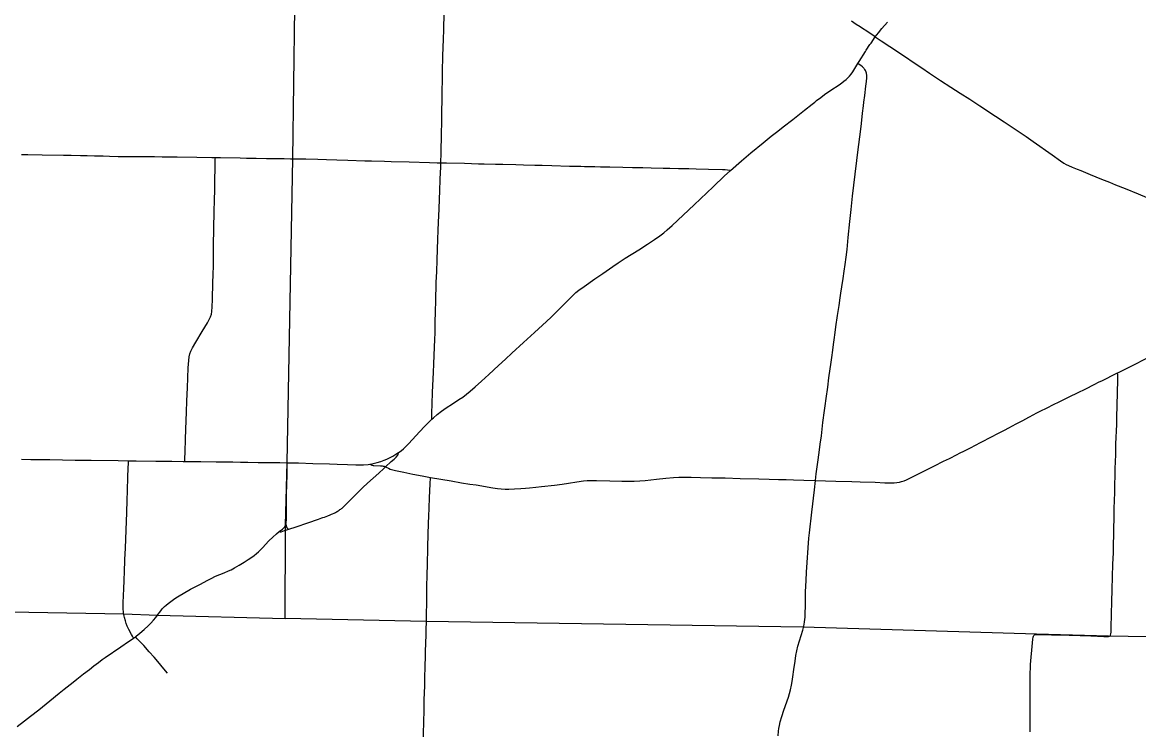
# Model space of a CAD drawing. Extents: x 9078 to 9739, y 4248 to 4966.
# Drawn here: x 9448.2 to 9545.7, y 4637.7 to 4699.7 of the extents above; entities that cross this region are included whole.
import ezdxf

# ---------------------------------------------------------------- set-up
doc = ezdxf.new("R2010")
doc.units = 0
for name, color, linetype in [('GM_X_County_Road', 7, 'Continuous'), ('GM_X_State_Route', 7, 'Continuous'), ('GM_X_Township', 7, 'Continuous'), ('GM_X_Township_Road', 7, 'Continuous'), ('GM_X_US_Route', 7, 'Continuous')]:
    doc.layers.add(name, color=color, linetype=linetype)

msp = doc.modelspace()

# ---------------------------------------------------------------- linework, layer by layer
at = {"layer": 'GM_X_County_Road'}
for points in [[(9522.697, 4698.394), (9523.213, 4698.061), (9523.966, 4697.563), (9525.323, 4696.643), (9526.003, 4696.186), (9526.757, 4695.69), (9527.436, 4695.23), (9528.39, 4694.593), (9529.285, 4694.014), (9530.108, 4693.476), (9530.941, 4692.951), (9531.832, 4692.366), (9533.206, 4691.471), (9533.956, 4690.97), (9534.915, 4690.338), (9535.861, 4689.688), (9536.471, 4689.271), (9538.143, 4688.085), (9538.877, 4687.561), (9539.149, 4687.381), (9539.361, 4687.26), (9539.579, 4687.152), (9539.878, 4687.023), (9540.334, 4686.843), (9540.638, 4686.723), (9540.864, 4686.63), (9541.472, 4686.386), (9542.458, 4685.982), (9543.141, 4685.705), (9543.672, 4685.487), (9544.506, 4685.144), (9545.645, 4684.681), (9546.405, 4684.373)], [(9517.466, 4659.68), (9517.543, 4660.248), (9517.649, 4661.062), (9517.701, 4661.469), (9517.819, 4662.362), (9517.885, 4662.85), (9517.984, 4663.581), (9518.057, 4664.151), (9518.126, 4664.721), (9518.265, 4665.777), (9518.319, 4666.183), (9518.409, 4666.833), (9518.54, 4667.809), (9518.648, 4668.622), (9518.833, 4670.004), (9518.888, 4670.41), (9518.976, 4671.059), (9519.047, 4671.545), (9519.104, 4671.951), (9519.193, 4672.601), (9519.262, 4673.088), (9519.408, 4674.062), (9519.537, 4674.955), (9519.63, 4675.604), (9519.692, 4676.009), (9519.779, 4676.577), (9519.876, 4677.308), (9519.973, 4677.957), (9520.062, 4678.524), (9520.15, 4679.174), (9520.227, 4679.826), (9520.339, 4680.887), (9520.473, 4682.275), (9520.578, 4683.336), (9520.708, 4684.477), (9520.829, 4685.453), (9521.208, 4688.548), (9521.393, 4690.095), (9521.478, 4690.828), (9521.585, 4691.724), (9521.66, 4692.376), (9521.703, 4692.701), (9521.774, 4693.27), (9521.864, 4694.084), (9521.915, 4694.491), (9521.946, 4694.819), (9521.95, 4694.984), (9521.946, 4695.067), (9521.936, 4695.149), (9521.92, 4695.231), (9521.897, 4695.31), (9521.866, 4695.388), (9521.829, 4695.462), (9521.786, 4695.533), (9521.737, 4695.601), (9521.683, 4695.664), (9521.625, 4695.723), (9521.565, 4695.779), (9521.441, 4695.884), (9521.377, 4695.934), (9521.167, 4696.065)], [(9448.118, 4688.127), (9448.692, 4688.118), (9449.922, 4688.106), (9451.808, 4688.068), (9452.464, 4688.066), (9453.283, 4688.044), (9453.857, 4688.038), (9454.512, 4688.019), (9455.249, 4688.005), (9455.823, 4687.987), (9456.56, 4687.962), (9457.708, 4687.951), (9458.692, 4687.952), (9459.102, 4687.952), (9459.758, 4687.938), (9460.414, 4687.929), (9460.988, 4687.922), (9461.725, 4687.909), (9463.446, 4687.884), (9464.757, 4687.866), (9465.06, 4687.862)], [(9465.06, 4687.862), (9465.495, 4687.855), (9467.217, 4687.825), (9467.791, 4687.815), (9468.61, 4687.801), (9469.512, 4687.785), (9470.168, 4687.776), (9471.07, 4687.764), (9471.611, 4687.756)], [(9471.611, 4687.756), (9471.89, 4687.751), (9472.955, 4687.734), (9474.021, 4687.709), (9474.759, 4687.687), (9475.66, 4687.653), (9476.644, 4687.621), (9478.12, 4687.585), (9478.693, 4687.571), (9479.841, 4687.545), (9480.414, 4687.527), (9481.972, 4687.486), (9483.776, 4687.424), (9484.431, 4687.407), (9484.749, 4687.404)], [(9484.749, 4687.404), (9485.251, 4687.398), (9486.808, 4687.355), (9488.037, 4687.324), (9488.529, 4687.313), (9489.513, 4687.291), (9490.169, 4687.276), (9491.316, 4687.242), (9491.972, 4687.224), (9492.956, 4687.201), (9493.612, 4687.188), (9494.432, 4687.158), (9495.989, 4687.117), (9496.481, 4687.106), (9496.972, 4687.097), (9497.3, 4687.09), (9498.201, 4687.068), (9498.693, 4687.056), (9499.513, 4687.04), (9500.66, 4687.013), (9501.479, 4686.999), (9502.38, 4686.983), (9503.117, 4686.971), (9504.183, 4686.938), (9504.757, 4686.926), (9505.495, 4686.915), (9506.397, 4686.894), (9507.053, 4686.872), (9508.119, 4686.853), (9509.348, 4686.827), (9509.595, 4686.818), (9509.801, 4686.794), (9509.956, 4686.749), (9510.037, 4686.725)], [(9543.848, 4669.056), (9543.922, 4669.092), (9544.237, 4669.249), (9545.261, 4669.767), (9546.288, 4670.282), (9546.73, 4670.501), (9547.389, 4670.826), (9547.599, 4670.935), (9547.805, 4671.041), (9548.683, 4671.469), (9549.641, 4671.94), (9550.012, 4672.117), (9550.328, 4672.254), (9550.546, 4672.334), (9550.695, 4672.381)], [(9517.466, 4659.68), (9518.347, 4659.652), (9519.249, 4659.623), (9520.644, 4659.585), (9521.382, 4659.56), (9522.694, 4659.516), (9523.514, 4659.48), (9524.005, 4659.468), (9524.332, 4659.475), (9524.576, 4659.494), (9524.817, 4659.532), (9524.974, 4659.571), (9525.205, 4659.649), (9525.431, 4659.743), (9525.725, 4659.885), (9526.164, 4660.108), (9527.047, 4660.545), (9527.856, 4660.944), (9528.665, 4661.346), (9529.18, 4661.6), (9529.837, 4661.934), (9530.054, 4662.048), (9530.491, 4662.275), (9531.002, 4662.537), (9531.879, 4662.982), (9532.899, 4663.51), (9533.336, 4663.735), (9533.99, 4664.076), (9534.354, 4664.264), (9535.007, 4664.609), (9535.587, 4664.917), (9536.093, 4665.187), (9536.527, 4665.419), (9536.744, 4665.534), (9537.034, 4665.687), (9537.769, 4666.05), (9538.211, 4666.264), (9538.8, 4666.553), (9539.683, 4666.99), (9540.361, 4667.329), (9541.08, 4667.682), (9541.812, 4668.048), (9542.251, 4668.27), (9542.471, 4668.38), (9542.765, 4668.526), (9543.501, 4668.887), (9543.848, 4669.056)], [(9471.214, 4655.849), (9471.223, 4655.89), (9471.24, 4655.977), (9471.251, 4656.049), (9471.267, 4656.211), (9471.276, 4656.456), (9471.27, 4657.192), (9471.272, 4657.603), (9471.277, 4658.178), (9471.287, 4658.588), (9471.296, 4659.163), (9471.326, 4660.312), (9471.339, 4660.887), (9471.341, 4661.051), (9471.343, 4661.225)], [(9478.563, 4661.103), (9478.677, 4661.049), (9478.731, 4661.022), (9478.792, 4661), (9478.841, 4660.988), (9478.902, 4660.982), (9479.473, 4660.96), (9479.638, 4660.948), (9479.72, 4660.934), (9479.801, 4660.912), (9479.88, 4660.884), (9479.931, 4660.859)], [(9479.931, 4660.859), (9480.029, 4660.812), (9480.173, 4660.736), (9480.32, 4660.671), (9480.551, 4660.597), (9480.786, 4660.538), (9481.507, 4660.396), (9482.308, 4660.237), (9483.108, 4660.08), (9483.843, 4659.934)], [(9483.843, 4659.934), (9485.659, 4659.629), (9486.549, 4659.482), (9487.277, 4659.366), (9487.845, 4659.284), (9489.302, 4659.038), (9489.707, 4658.978), (9490.032, 4658.942), (9490.358, 4658.921), (9490.685, 4658.919), (9491.176, 4658.937), (9491.749, 4658.975), (9492.157, 4659.01), (9492.483, 4659.041), (9493.054, 4659.098), (9493.543, 4659.149), (9494.685, 4659.273), (9495.336, 4659.353), (9495.903, 4659.439), (9496.633, 4659.564), (9497.203, 4659.638), (9497.531, 4659.668), (9497.86, 4659.678), (9498.353, 4659.676), (9499.5, 4659.645), (9500.566, 4659.62), (9501.056, 4659.611), (9501.629, 4659.617), (9502.119, 4659.64), (9502.609, 4659.68), (9503.098, 4659.735), (9503.586, 4659.796), (9504.404, 4659.874), (9505.058, 4659.928), (9505.55, 4659.954), (9505.797, 4659.961), (9506.618, 4659.953), (9507.438, 4659.938), (9508.423, 4659.915), (9509.571, 4659.89), (9510.884, 4659.857), (9512.524, 4659.812), (9513.426, 4659.789), (9514.246, 4659.771), (9514.902, 4659.756), (9515.559, 4659.735), (9516.461, 4659.706), (9517.445, 4659.672), (9517.466, 4659.68)], [(9516.462, 4646.991), (9516.483, 4647.093), (9516.519, 4647.338), (9516.558, 4647.747), (9516.575, 4648.075), (9516.587, 4648.731), (9516.596, 4649.469), (9516.614, 4649.961), (9516.652, 4650.944), (9516.692, 4651.681), (9516.904, 4654.626), (9516.949, 4655.116), (9517.147, 4656.91), (9517.373, 4658.865), (9517.466, 4659.68)], [(9470.636, 4655.214), (9470.922, 4655.43), (9470.984, 4655.484), (9471.04, 4655.541), (9471.067, 4655.573), (9471.091, 4655.603), (9471.115, 4655.637), (9471.135, 4655.669), (9471.156, 4655.706), (9471.172, 4655.74), (9471.189, 4655.78), (9471.201, 4655.814), (9471.214, 4655.849)], [(9460.2, 4648.192), (9460.346, 4648.384), (9460.454, 4648.509), (9460.629, 4648.686), (9460.755, 4648.793), (9460.951, 4648.943), (9461.409, 4649.289), (9461.611, 4649.433), (9461.888, 4649.61), (9462.243, 4649.818), (9462.892, 4650.173), (9463.764, 4650.631), (9464.344, 4650.94), (9464.708, 4651.129), (9465.078, 4651.307), (9465.454, 4651.469), (9465.835, 4651.623), (9466.212, 4651.782), (9466.433, 4651.888), (9466.721, 4652.042), (9467.145, 4652.289), (9467.565, 4652.546), (9467.913, 4652.762), (9468.253, 4652.99), (9468.451, 4653.135), (9468.641, 4653.289), (9468.823, 4653.453), (9469.171, 4653.801), (9469.742, 4654.391), (9470.094, 4654.737), (9470.399, 4655.013), (9470.636, 4655.214)], [(9458.085, 4646.031), (9458.15, 4646.079), (9458.466, 4646.339), (9458.835, 4646.665), (9459.195, 4647), (9459.426, 4647.232), (9459.646, 4647.474), (9459.853, 4647.727), (9460.146, 4648.122), (9460.2, 4648.192)], [(9514.224, 4637.382), (9514.252, 4637.791), (9514.281, 4638.034), (9514.323, 4638.276), (9514.4, 4638.594), (9514.536, 4639.066), (9514.712, 4639.612), (9515.116, 4640.773), (9515.214, 4641.087), (9515.296, 4641.405), (9515.379, 4641.806), (9515.435, 4642.129), (9515.497, 4642.535), (9515.582, 4643.186), (9515.684, 4643.917), (9515.765, 4644.401), (9515.846, 4644.803), (9515.942, 4645.201), (9516.074, 4645.675), (9516.369, 4646.614), (9516.433, 4646.852), (9516.462, 4646.991)], [(9447.754, 4638.206), (9448.404, 4638.706), (9448.924, 4639.108), (9449.635, 4639.663), (9450.594, 4640.436), (9451.423, 4641.108), (9451.869, 4641.47), (9452.637, 4642.084), (9452.957, 4642.341), (9453.548, 4642.786), (9454.072, 4643.181), (9454.459, 4643.484), (9454.842, 4643.795), (9455.167, 4644.046), (9455.434, 4644.237), (9456.798, 4645.152), (9457.482, 4645.606), (9457.888, 4645.883), (9457.917, 4645.906)], [(9457.917, 4645.906), (9458.085, 4646.031)], [(9460.036, 4643.878), (9459.728, 4644.238), (9459.29, 4644.722), (9458.801, 4645.27), (9458.523, 4645.568), (9458.243, 4645.864), (9458.085, 4646.031)], [(9460.869, 4642.853), (9460.564, 4643.236), (9460.046, 4643.866), (9460.036, 4643.878)]]:
    msp.add_lwpolyline(points, dxfattribs=at)
at = {"layer": 'GM_X_State_Route'}
msp.add_lwpolyline([(9522.697, 4698.394), (9522.057, 4698.818), (9521.503, 4699.17), (9521.373, 4699.255), (9521.022, 4699.484), (9520.615, 4699.759)], dxfattribs=at)
at = {"layer": 'GM_X_Township'}
for points in [[(9577.807, 4724.91), (9577.473, 4698.372), (9577.077, 4671.688), (9576.887, 4659.905), (9576.582, 4645.157), (9563.251, 4645.571), (9549.929, 4645.97), (9543.062, 4646.099), (9536.765, 4646.265), (9516.393, 4646.856), (9483.461, 4647.364), (9471.167, 4647.64), (9471.181, 4655.338), (9471.185, 4655.779), (9471.334, 4661.248), (9471.813, 4687.761), (9472.004, 4700.884)], [(9443.761, 4648.254), (9457.059, 4648.02), (9460.003, 4647.921), (9471.167, 4647.64)]]:
    msp.add_lwpolyline(points, dxfattribs=at)
at = {"layer": 'GM_X_Township_Road'}
for points in [[(9484.749, 4687.404), (9484.772, 4688.281), (9484.803, 4689.921), (9484.826, 4690.987), (9484.85, 4692.052), (9484.865, 4692.708), (9484.882, 4693.527), (9484.894, 4694.756), (9484.902, 4695.33), (9484.936, 4696.723), (9484.98, 4698.199), (9485.004, 4699.018), (9485.029, 4700.494)], [(9464.634, 4673.956), (9464.718, 4674.175), (9464.766, 4674.412), (9464.795, 4674.819), (9464.816, 4675.475), (9464.843, 4676.954), (9464.869, 4677.61), (9464.895, 4678.428), (9464.902, 4679.001), (9464.902, 4680.069), (9464.934, 4681.794), (9464.962, 4683.026), (9464.991, 4684.256), (9465, 4684.913), (9465.013, 4685.898), (9465.04, 4686.965), (9465.057, 4687.703), (9465.06, 4687.862)], [(9483.975, 4665.017), (9483.971, 4665.34), (9483.968, 4665.586), (9483.993, 4666.324), (9484.035, 4667.389), (9484.112, 4669.109), (9484.144, 4669.846), (9484.178, 4670.583), (9484.204, 4671.321), (9484.228, 4671.976), (9484.247, 4672.549), (9484.268, 4673.369), (9484.287, 4674.517), (9484.305, 4675.255), (9484.356, 4676.975), (9484.395, 4677.876), (9484.441, 4678.941), (9484.475, 4679.842), (9484.497, 4680.744), (9484.512, 4681.482), (9484.537, 4682.219), (9484.592, 4683.365), (9484.633, 4684.267), (9484.661, 4684.922), (9484.703, 4685.987), (9484.74, 4687.052), (9484.749, 4687.404)], [(9462.389, 4661.33), (9462.399, 4661.537), (9462.43, 4662.193), (9462.455, 4663.258), (9462.477, 4664.162), (9462.542, 4665.639), (9462.579, 4666.623), (9462.631, 4667.772), (9462.698, 4669.494), (9462.736, 4670.151), (9462.778, 4670.479), (9462.837, 4670.721), (9462.922, 4670.954), (9463.063, 4671.252), (9463.345, 4671.754), (9463.895, 4672.67), (9464.36, 4673.444), (9464.631, 4673.949), (9464.634, 4673.956)], [(9543.282, 4646.424), (9543.287, 4646.484), (9543.299, 4646.801), (9543.333, 4648.03), (9543.365, 4649.095), (9543.39, 4650.161), (9543.45, 4652.374), (9543.489, 4653.357), (9543.497, 4653.684), (9543.511, 4654.175), (9543.53, 4654.83), (9543.542, 4655.485), (9543.559, 4656.387), (9543.562, 4656.796), (9543.566, 4657.206), (9543.59, 4657.941), (9543.609, 4658.595), (9543.629, 4659.333), (9543.646, 4660.07), (9543.659, 4660.726), (9543.675, 4661.299), (9543.691, 4661.953), (9543.703, 4662.363), (9543.716, 4662.772), (9543.744, 4663.51), (9543.758, 4663.919), (9543.778, 4664.654), (9543.788, 4664.981), (9543.8, 4665.473), (9543.811, 4665.965), (9543.826, 4666.537), (9543.84, 4667.028), (9543.855, 4667.519), (9543.87, 4668.257), (9543.873, 4668.749), (9543.868, 4668.911), (9543.858, 4668.991), (9543.848, 4669.056)], [(9457.09, 4650.698), (9457.105, 4651.072), (9457.118, 4651.645), (9457.165, 4652.79), (9457.205, 4653.771), (9457.262, 4655.325), (9457.32, 4656.88), (9457.364, 4657.944), (9457.388, 4658.762), (9457.427, 4659.99), (9457.448, 4660.725), (9457.463, 4661.216), (9457.468, 4661.397)], [(9479.931, 4660.859), (9480.427, 4661.32), (9480.668, 4661.543), (9480.842, 4661.719), (9480.986, 4661.881), (9481, 4661.901), (9481.011, 4661.92), (9481.027, 4661.96), (9481.035, 4661.996), (9481.042, 4662.044), (9481.054, 4662.112)], [(9471.469, 4655.417), (9472.114, 4655.631), (9473.127, 4655.973), (9474.06, 4656.296), (9474.37, 4656.403), (9474.448, 4656.429), (9474.604, 4656.485), (9474.884, 4656.59), (9475.094, 4656.674), (9475.217, 4656.726), (9475.301, 4656.765), (9475.422, 4656.819), (9475.504, 4656.861), (9475.565, 4656.893), (9475.631, 4656.931), (9475.707, 4656.978), (9475.778, 4657.02), (9475.864, 4657.078), (9475.944, 4657.134), (9476.015, 4657.183), (9476.067, 4657.222), (9476.124, 4657.264), (9476.31, 4657.423), (9476.545, 4657.651), (9476.89, 4658.006), (9477.061, 4658.185), (9477.584, 4658.709), (9477.931, 4659.056), (9478.353, 4659.445), (9479.333, 4660.323), (9479.764, 4660.705), (9479.931, 4660.859)], [(9483.499, 4647.695), (9483.525, 4649.311), (9483.539, 4650.213), (9483.565, 4651.602), (9483.574, 4652.173), (9483.586, 4652.664), (9483.612, 4653.481), (9483.624, 4653.971), (9483.646, 4654.87), (9483.687, 4656.013), (9483.705, 4656.503), (9483.739, 4657.32), (9483.773, 4658.137), (9483.801, 4658.79), (9483.823, 4659.361), (9483.843, 4659.934)], [(9471.214, 4655.849), (9471.241, 4655.737), (9471.27, 4655.632), (9471.283, 4655.597), (9471.298, 4655.566), (9471.319, 4655.534), (9471.341, 4655.51), (9471.373, 4655.484), (9471.405, 4655.462), (9471.469, 4655.417)], [(9470.636, 4655.214), (9470.706, 4655.194), (9470.74, 4655.189), (9470.757, 4655.188), (9470.774, 4655.189), (9470.789, 4655.191), (9470.803, 4655.195), (9471.099, 4655.294), (9471.206, 4655.33)], [(9471.206, 4655.33), (9471.469, 4655.417)], [(9457.023, 4648.268), (9457.013, 4648.374), (9457.004, 4648.701), (9457.008, 4649.029), (9457.034, 4649.601), (9457.074, 4650.255), (9457.075, 4650.418), (9457.081, 4650.5), (9457.089, 4650.663), (9457.09, 4650.698)], [(9457.091, 4647.827), (9457.06, 4647.968), (9457.035, 4648.13), (9457.023, 4648.268)], [(9457.917, 4645.906), (9457.82, 4646.08), (9457.739, 4646.222), (9457.509, 4646.656), (9457.368, 4646.951), (9457.276, 4647.179), (9457.2, 4647.412), (9457.112, 4647.728), (9457.091, 4647.827)], [(9483.408, 4644.395), (9483.42, 4644.868), (9483.439, 4645.369), (9483.462, 4646.309), (9483.499, 4647.695)], [(9536.211, 4637.722), (9536.21, 4638.295), (9536.209, 4639.033), (9536.215, 4639.443), (9536.21, 4640.016), (9536.211, 4640.836), (9536.224, 4641.573), (9536.211, 4642.065), (9536.213, 4642.393), (9536.219, 4642.884), (9536.237, 4643.294), (9536.264, 4643.62), (9536.424, 4645.499), (9536.457, 4645.825), (9536.487, 4645.986), (9536.516, 4646.091), (9536.539, 4646.147), (9536.572, 4646.183), (9536.606, 4646.203), (9536.673, 4646.23)], [(9536.673, 4646.23), (9536.776, 4646.239), (9536.927, 4646.243), (9537.337, 4646.23), (9538.075, 4646.202), (9539.632, 4646.158), (9541.518, 4646.109), (9542.666, 4646.066), (9542.994, 4646.061), (9543.074, 4646.068), (9543.154, 4646.081), (9543.204, 4646.115), (9543.244, 4646.184), (9543.269, 4646.276), (9543.282, 4646.424)], [(9483.247, 4637.294), (9483.252, 4637.595), (9483.267, 4638.577), (9483.293, 4639.64), (9483.31, 4640.457), (9483.326, 4641.193), (9483.341, 4641.683), (9483.36, 4642.418), (9483.384, 4643.48), (9483.405, 4644.298), (9483.408, 4644.395)]]:
    msp.add_lwpolyline(points, dxfattribs=at)
at = {"layer": 'GM_X_US_Route'}
for points in [[(9517.176, 4692.509), (9517.419, 4692.703), (9517.566, 4692.825), (9517.934, 4693.112), (9518.262, 4693.358), (9518.735, 4693.684), (9519.621, 4694.277), (9519.952, 4694.517), (9520.142, 4694.671), (9520.217, 4694.742), (9520.319, 4694.839), (9520.43, 4694.958), (9520.582, 4695.149), (9520.72, 4695.351), (9521.167, 4696.065), (9521.286, 4696.254), (9521.833, 4697.105), (9521.906, 4697.219), (9522.227, 4697.714), (9522.329, 4697.855), (9522.697, 4698.394), (9522.967, 4698.752), (9523.279, 4699.133), (9523.764, 4699.689)], [(9448.135, 4661.532), (9448.956, 4661.518), (9450.597, 4661.498), (9452.812, 4661.453), (9453.304, 4661.445), (9454.207, 4661.444), (9456.586, 4661.405), (9457.468, 4661.397), (9458.145, 4661.391), (9459.868, 4661.37), (9461.263, 4661.348), (9462.247, 4661.332), (9462.389, 4661.33), (9462.903, 4661.325), (9463.805, 4661.323), (9465.116, 4661.304), (9465.936, 4661.304), (9466.591, 4661.29), (9467.248, 4661.283), (9467.904, 4661.274), (9468.806, 4661.257), (9469.709, 4661.247), (9470.693, 4661.233), (9471.343, 4661.225), (9471.513, 4661.223), (9472.332, 4661.203), (9473.563, 4661.167), (9475.039, 4661.116), (9475.695, 4661.094), (9476.596, 4661.066), (9477.335, 4661.048), (9477.662, 4661.042), (9477.989, 4661.052), (9478.397, 4661.082), (9478.563, 4661.103), (9478.72, 4661.124), (9478.96, 4661.171), (9479.197, 4661.234), (9479.508, 4661.334), (9479.816, 4661.446), (9480.042, 4661.54), (9480.264, 4661.643), (9480.552, 4661.798), (9480.832, 4661.966), (9481.054, 4662.112), (9481.105, 4662.146), (9481.303, 4662.291), (9481.492, 4662.446), (9481.733, 4662.667), (9481.96, 4662.902), (9482.574, 4663.564), (9483.303, 4664.342), (9483.585, 4664.641), (9483.818, 4664.873), (9483.975, 4665.017), (9484.12, 4665.152), (9484.433, 4665.418), (9484.823, 4665.721), (9485.223, 4666.01), (9485.771, 4666.373), (9486.321, 4666.73), (9486.661, 4666.958), (9486.99, 4667.201), (9487.306, 4667.461), (9487.739, 4667.837), (9488.289, 4668.33), (9488.956, 4668.937), (9489.799, 4669.715), (9490.403, 4670.269), (9490.943, 4670.773), (9491.976, 4671.71), (9492.945, 4672.597), (9493.974, 4673.539), (9494.39, 4673.933), (9495.26, 4674.803), (9495.95, 4675.506), (9496.304, 4675.85), (9496.551, 4676.067), (9496.808, 4676.272), (9497.273, 4676.612), (9498.213, 4677.271), (9498.887, 4677.739), (9499.761, 4678.351), (9500.238, 4678.671), (9500.862, 4679.068), (9502.045, 4679.806), (9502.806, 4680.29), (9503.422, 4680.697), (9503.891, 4681.026), (9504.217, 4681.274), (9504.531, 4681.536), (9504.956, 4681.922), (9506.863, 4683.726), (9508.528, 4685.31), (9509.539, 4686.271), (9510.024, 4686.713), (9510.037, 4686.725), (9511.006, 4687.586), (9511.818, 4688.278), (9512.901, 4689.158), (9513.613, 4689.714), (9514.193, 4690.17), (9514.638, 4690.533), (9515.486, 4691.181), (9516.522, 4691.987), (9517.176, 4692.509)]]:
    msp.add_lwpolyline(points, dxfattribs=at)

doc.saveas('drawing.dxf')
